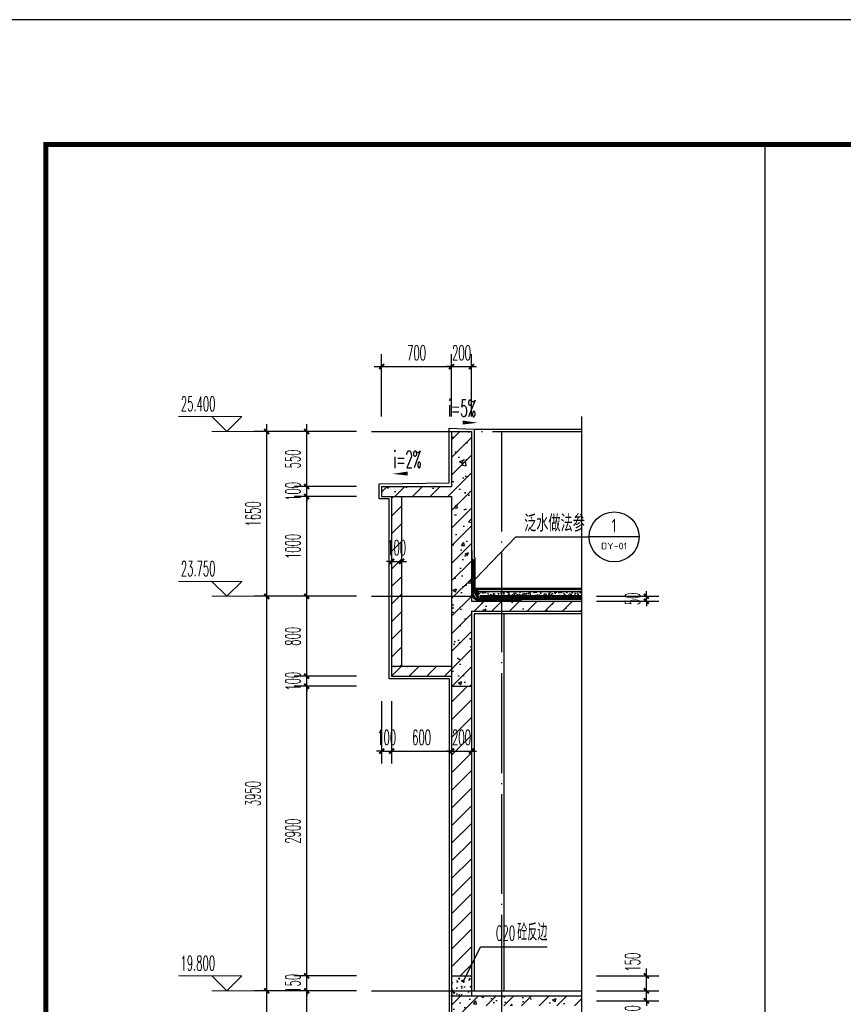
# Model space of a CAD drawing. Extents: x 1779708 to 7299578, y -1121471 to 88434.
# Tile 1025 of 1056: x 7010557 to 7018801, y -954008 to -944150. Entities that reach past the tile are written whole.
import ezdxf
from ezdxf.enums import TextEntityAlignment as Align

# ---------------------------------------------------------------- set-up
doc = ezdxf.new("R2010")
doc.units = 0
doc.header["$LTSCALE"] = 1000
doc.header["$MEASUREMENT"] = 0
doc.linetypes.add('DASH', pattern=[0.35, 0.25, -0.1])
doc.linetypes.add('DOTE', pattern=[2.42, 2, -0.2, 0.02, -0.2])
doc.layers.get('0').update_dxf_attribs({"linetype": 'CONTINUOUS'})
doc.layers.get('Defpoints').update_dxf_attribs({"linetype": 'CONTINUOUS'})
for name, color, linetype in [('AXIS', 3, 'CONTINUOUS'), ('DIM_IDEN', 3, 'CONTINUOUS'), ('DIM_LEAD', 3, 'CONTINUOUS'), ('DIM_SYMB', 3, 'CONTINUOUS'), ('DOTE', 1, 'DOTE'), ('PUB_HATCH', 8, 'CONTINUOUS'), ('PUB_TAB', 7, 'CONTINUOUS'), ('PUB_TEXT', 7, 'CONTINUOUS'), ('PUB_TITLE', 4, 'CONTINUOUS'), ('SURFACE', 6, 'CONTINUOUS'), ('WALL', 255, 'CONTINUOUS'), ('可见线', 6, 'CONTINUOUS'), ('填充细线', 8, 'CONTINUOUS'), ('水专业', 6, 'CONTINUOUS'), ('粉刷线', 213, 'CONTINUOUS')]:
    doc.layers.add(name, color=color, linetype=linetype)
doc.layers.add('DIM_ELEV', color=3, linetype='CONTINUOUS', lineweight=13)
doc.styles.add('_TCH_DIM', font='SIMPLEX.shx', dxfattribs={"width": 0.7, "bigfont": 'GBCBIG.shx'})
doc.styles.add('_TCH_DIM_T3', font='SIMPLEX.shx', dxfattribs={"width": 0.494118, "bigfont": 'GBCBIG.shx'})
doc.styles.add('_TCH_LABEL', font='COMPLEX', dxfattribs={"bigfont": 'GBCBIG'})
doc.styles.get("Standard").update_dxf_attribs({"font": 'GBENOR', "bigfont": 'GBCBIG'})
doc.dimstyles.new('_TCH_ARCH&&50', dxfattribs={"dimtxt": 148.75, "dimasz": 50, "dimexe": 125, "dimexo": 150, "dimgap": 63.125, "dimtad": 1, "dimdec": 0, "dimzin": 0, "dimdsep": 46, "dimtxsty": '_TCH_DIM_T3', "dimblk": 'ARCHTICK', "dimcen": 0.09, "dimdle": 75, "dimclrt": 7, "dimazin": 2, "dimtfac": 1, "dimtdec": 0, "dimtix": 1, "dimtmove": 2, "dimatfit": 3, "dimfxl": 250, "dimtolj": 1, "dimtzin": 0, "dimarcsym": 0})

# ---------------------------------------------------------------- blocks, each defined once
blk = doc.blocks.new('A$C3D8761CE')
at = {"layer": 'PUB_TITLE'}
blk.add_lwpolyline([(0, 0), (84100, 0), (84100, 59400), (0, 59400)], close=True, dxfattribs=at)
at = {"layer": 'PUB_TITLE', "const_width": 100}
blk.add_lwpolyline([(2500, 1000), (83100, 1000), (83100, 58400), (2500, 58400)], close=True, dxfattribs=at)
blk = doc.blocks.new('_ArchTick')
at = {"color": 0, "linetype": 'ByBlock', "const_width": 0.4}
blk.add_lwpolyline([(-0.5, -0.5), (0.5, 0.5)], dxfattribs=at)
blk = doc.blocks.new('*D1316')
at = {"layer": 'AXIS', "color": 0, "lineweight": -2, "transparency": 16777216}
for p, q in [((7013029.2, -957848.2), (7013029.2, -953798.2)), ((7013929.2, -953873.2), (7012904.2, -953873.2)), ((7013929.2, -957773.2), (7012904.2, -957773.2))]:
    blk.add_line(p, q, dxfattribs=at)
at = {"layer": 'Defpoints', "color": 0, "transparency": 16777216}
for p in [(7013029.2, -953873.2), (7014079.2, -953873.2), (7014079.2, -957773.2)]:
    blk.add_point(p, dxfattribs=at)
at = {"layer": 'AXIS', "color": 0, "lineweight": -2, "transparency": 16777216, "xscale": 50, "yscale": 50, "zscale": 50}
for p, rotation in [((7013029.2, -953873.2), 90), ((7013029.2, -957773.2), 270)]:
    blk.add_blockref('_ArchTick', p, dxfattribs=dict(at, rotation=rotation))
at = {"layer": 'AXIS', "color": 7, "transparency": 16777216, "insert": (7012891.7, -955823.2), "char_height": 148.75, "attachment_point": 5, "rotation": 90, "style": '_TCH_DIM_T3'}
blk.add_mtext('\\A1;3900', dxfattribs=at)
blk = doc.blocks.new('*D1317')
at = {"layer": 'AXIS', "color": 0, "lineweight": -2, "transparency": 16777216}
for p, q in [((7013029.2, -953948.2), (7013029.2, -949848.2)), ((7013929.2, -949923.2), (7012904.2, -949923.2)), ((7013929.2, -953873.2), (7012904.2, -953873.2))]:
    blk.add_line(p, q, dxfattribs=at)
at = {"layer": 'Defpoints', "color": 0, "transparency": 16777216}
for p in [(7013029.2, -949923.2), (7014079.2, -949923.2), (7014079.2, -953873.2)]:
    blk.add_point(p, dxfattribs=at)
at = {"layer": 'AXIS', "color": 0, "lineweight": -2, "transparency": 16777216, "xscale": 50, "yscale": 50, "zscale": 50}
for p, rotation in [((7013029.2, -949923.2), 90), ((7013029.2, -953873.2), 270)]:
    blk.add_blockref('_ArchTick', p, dxfattribs=dict(at, rotation=rotation))
at = {"layer": 'AXIS', "color": 7, "transparency": 16777216, "insert": (7012891.7, -951898.2), "char_height": 148.75, "attachment_point": 5, "rotation": 90, "style": '_TCH_DIM_T3'}
blk.add_mtext('\\A1;3950', dxfattribs=at)
blk = doc.blocks.new('*D1318')
at = {"layer": 'AXIS', "color": 0, "lineweight": -2, "transparency": 16777216}
for p, q in [((7013929.2, -948273.2), (7012904.2, -948273.2)), ((7013029.2, -949998.2), (7013029.2, -948198.2)), ((7013929.2, -949923.2), (7012904.2, -949923.2))]:
    blk.add_line(p, q, dxfattribs=at)
at = {"layer": 'Defpoints', "color": 0, "transparency": 16777216}
for p in [(7013029.2, -948273.2), (7014079.2, -948273.2), (7014079.2, -949923.2)]:
    blk.add_point(p, dxfattribs=at)
at = {"layer": 'AXIS', "color": 0, "lineweight": -2, "transparency": 16777216, "xscale": 50, "yscale": 50, "zscale": 50}
for p, rotation in [((7013029.2, -948273.2), 90), ((7013029.2, -949923.2), 270)]:
    blk.add_blockref('_ArchTick', p, dxfattribs=dict(at, rotation=rotation))
at = {"layer": 'AXIS', "color": 7, "transparency": 16777216, "insert": (7012891.7, -949098.2), "char_height": 148.75, "attachment_point": 5, "rotation": 90, "style": '_TCH_DIM_T3'}
blk.add_mtext('\\A1;1650', dxfattribs=at)
blk = doc.blocks.new('*D1336')
at = {"layer": 'AXIS', "color": 0, "lineweight": -2, "transparency": 16777216}
for p, q in [((7013429.2, -954798.2), (7013429.2, -953798.2)), ((7013929.2, -953873.2), (7013304.2, -953873.2)), ((7013929.2, -954723.2), (7013304.2, -954723.2))]:
    blk.add_line(p, q, dxfattribs=at)
at = {"layer": 'Defpoints', "color": 0, "transparency": 16777216}
for p in [(7013429.2, -953873.2), (7014079.2, -953873.2), (7014079.2, -954723.2)]:
    blk.add_point(p, dxfattribs=at)
at = {"layer": 'AXIS', "color": 0, "lineweight": -2, "transparency": 16777216, "xscale": 50, "yscale": 50, "zscale": 50}
for p, rotation in [((7013429.2, -953873.2), 90), ((7013429.2, -954723.2), 270)]:
    blk.add_blockref('_ArchTick', p, dxfattribs=dict(at, rotation=rotation))
at = {"layer": 'AXIS', "color": 7, "transparency": 16777216, "insert": (7013291.7, -954298.2), "char_height": 148.75, "attachment_point": 5, "rotation": 90, "style": '_TCH_DIM_T3'}
blk.add_mtext('\\A1;850', dxfattribs=at)
blk = doc.blocks.new('*D1337')
at = {"layer": 'AXIS', "color": 0, "lineweight": -2, "transparency": 16777216}
for p, q in [((7013429.2, -953723.2), (7013429.2, -953673.2)), ((7013929.2, -953723.2), (7013304.2, -953723.2)), ((7013429.2, -953873.2), (7013429.2, -953723.2)), ((7013929.2, -953873.2), (7013304.2, -953873.2)), ((7013429.2, -953873.2), (7013429.2, -953923.2))]:
    blk.add_line(p, q, dxfattribs=at)
at = {"layer": 'Defpoints', "color": 0, "transparency": 16777216}
for p in [(7013429.2, -953723.2), (7014079.2, -953723.2), (7014079.2, -953873.2)]:
    blk.add_point(p, dxfattribs=at)
at = {"layer": 'AXIS', "color": 0, "lineweight": -2, "transparency": 16777216, "xscale": 50, "yscale": 50, "zscale": 50}
for p, rotation in [((7013429.2, -953723.2), 270), ((7013429.2, -953873.2), 90)]:
    blk.add_blockref('_ArchTick', p, dxfattribs=dict(at, rotation=rotation))
at = {"layer": 'AXIS', "color": 7, "transparency": 16777216, "insert": (7013291.7, -953798.2), "char_height": 148.75, "attachment_point": 5, "rotation": 90, "style": '_TCH_DIM_T3'}
blk.add_mtext('\\A1;150', dxfattribs=at)
blk = doc.blocks.new('*D1338')
at = {"layer": 'AXIS', "color": 0, "lineweight": -2, "transparency": 16777216}
for p, q in [((7013429.2, -953798.2), (7013429.2, -950748.2)), ((7013929.2, -950823.2), (7013304.2, -950823.2)), ((7013929.2, -953723.2), (7013304.2, -953723.2))]:
    blk.add_line(p, q, dxfattribs=at)
at = {"layer": 'Defpoints', "color": 0, "transparency": 16777216}
for p in [(7013429.2, -950823.2), (7014079.2, -950823.2), (7014079.2, -953723.2)]:
    blk.add_point(p, dxfattribs=at)
at = {"layer": 'AXIS', "color": 0, "lineweight": -2, "transparency": 16777216, "xscale": 50, "yscale": 50, "zscale": 50}
for p, rotation in [((7013429.2, -950823.2), 90), ((7013429.2, -953723.2), 270)]:
    blk.add_blockref('_ArchTick', p, dxfattribs=dict(at, rotation=rotation))
at = {"layer": 'AXIS', "color": 7, "transparency": 16777216, "insert": (7013291.7, -952273.2), "char_height": 148.75, "attachment_point": 5, "rotation": 90, "style": '_TCH_DIM_T3'}
blk.add_mtext('\\A1;2900', dxfattribs=at)
blk = doc.blocks.new('*D1339')
at = {"layer": 'AXIS', "color": 0, "lineweight": -2, "transparency": 16777216}
for p, q in [((7013929.2, -950723.2), (7013304.2, -950723.2)), ((7013429.2, -950723.2), (7013429.2, -950673.2)), ((7013429.2, -950823.2), (7013429.2, -950723.2)), ((7013929.2, -950823.2), (7013304.2, -950823.2)), ((7013429.2, -950823.2), (7013429.2, -950873.2))]:
    blk.add_line(p, q, dxfattribs=at)
at = {"layer": 'Defpoints', "color": 0, "transparency": 16777216}
for p in [(7013429.2, -950723.2), (7014079.2, -950723.2), (7014079.2, -950823.2)]:
    blk.add_point(p, dxfattribs=at)
at = {"layer": 'AXIS', "color": 0, "lineweight": -2, "transparency": 16777216, "xscale": 50, "yscale": 50, "zscale": 50}
for p, rotation in [((7013429.2, -950723.2), 270), ((7013429.2, -950823.2), 90)]:
    blk.add_blockref('_ArchTick', p, dxfattribs=dict(at, rotation=rotation))
at = {"layer": 'AXIS', "color": 7, "transparency": 16777216, "insert": (7013291.7, -950773.2), "char_height": 148.75, "attachment_point": 5, "rotation": 90, "style": '_TCH_DIM_T3'}
blk.add_mtext('\\A1;100', dxfattribs=at)
blk = doc.blocks.new('*D1340')
at = {"layer": 'AXIS', "color": 0, "lineweight": -2, "transparency": 16777216}
for p, q in [((7013429.2, -950798.2), (7013429.2, -949848.2)), ((7013929.2, -949923.2), (7013304.2, -949923.2)), ((7013929.2, -950723.2), (7013304.2, -950723.2))]:
    blk.add_line(p, q, dxfattribs=at)
at = {"layer": 'Defpoints', "color": 0, "transparency": 16777216}
for p in [(7013429.2, -949923.2), (7014079.2, -949923.2), (7014079.2, -950723.2)]:
    blk.add_point(p, dxfattribs=at)
at = {"layer": 'AXIS', "color": 0, "lineweight": -2, "transparency": 16777216, "xscale": 50, "yscale": 50, "zscale": 50}
for p, rotation in [((7013429.2, -949923.2), 90), ((7013429.2, -950723.2), 270)]:
    blk.add_blockref('_ArchTick', p, dxfattribs=dict(at, rotation=rotation))
at = {"layer": 'AXIS', "color": 7, "transparency": 16777216, "insert": (7013291.7, -950323.2), "char_height": 148.75, "attachment_point": 5, "rotation": 90, "style": '_TCH_DIM_T3'}
blk.add_mtext('\\A1;800', dxfattribs=at)
blk = doc.blocks.new('*D1341')
at = {"layer": 'AXIS', "color": 0, "lineweight": -2, "transparency": 16777216}
for p, q in [((7013429.2, -949998.2), (7013429.2, -948848.2)), ((7013929.2, -948923.2), (7013304.2, -948923.2)), ((7013929.2, -949923.2), (7013304.2, -949923.2))]:
    blk.add_line(p, q, dxfattribs=at)
at = {"layer": 'Defpoints', "color": 0, "transparency": 16777216}
for p in [(7013429.2, -948923.2), (7014079.2, -948923.2), (7014079.2, -949923.2)]:
    blk.add_point(p, dxfattribs=at)
at = {"layer": 'AXIS', "color": 0, "lineweight": -2, "transparency": 16777216, "xscale": 50, "yscale": 50, "zscale": 50}
for p, rotation in [((7013429.2, -948923.2), 90), ((7013429.2, -949923.2), 270)]:
    blk.add_blockref('_ArchTick', p, dxfattribs=dict(at, rotation=rotation))
at = {"layer": 'AXIS', "color": 7, "transparency": 16777216, "insert": (7013291.7, -949423.2), "char_height": 148.75, "attachment_point": 5, "rotation": 90, "style": '_TCH_DIM_T3'}
blk.add_mtext('\\A1;1000', dxfattribs=at)
blk = doc.blocks.new('*D1342')
at = {"layer": 'AXIS', "color": 0, "lineweight": -2, "transparency": 16777216}
for p, q in [((7013429.2, -948823.2), (7013429.2, -948773.2)), ((7013929.2, -948823.2), (7013304.2, -948823.2)), ((7013429.2, -948923.2), (7013429.2, -948823.2)), ((7013929.2, -948923.2), (7013304.2, -948923.2)), ((7013429.2, -948923.2), (7013429.2, -948973.2))]:
    blk.add_line(p, q, dxfattribs=at)
at = {"layer": 'Defpoints', "color": 0, "transparency": 16777216}
for p in [(7013429.2, -948823.2), (7014079.2, -948823.2), (7014079.2, -948923.2)]:
    blk.add_point(p, dxfattribs=at)
at = {"layer": 'AXIS', "color": 0, "lineweight": -2, "transparency": 16777216, "xscale": 50, "yscale": 50, "zscale": 50}
for p, rotation in [((7013429.2, -948823.2), 270), ((7013429.2, -948923.2), 90)]:
    blk.add_blockref('_ArchTick', p, dxfattribs=dict(at, rotation=rotation))
at = {"layer": 'AXIS', "color": 7, "transparency": 16777216, "insert": (7013291.7, -948873.2), "char_height": 148.75, "attachment_point": 5, "rotation": 90, "style": '_TCH_DIM_T3'}
blk.add_mtext('\\A1;100', dxfattribs=at)
blk = doc.blocks.new('*D1343')
at = {"layer": 'AXIS', "color": 0, "lineweight": -2, "transparency": 16777216}
for p, q in [((7013929.2, -948273.2), (7013304.2, -948273.2)), ((7013429.2, -948898.2), (7013429.2, -948198.2)), ((7013929.2, -948823.2), (7013304.2, -948823.2))]:
    blk.add_line(p, q, dxfattribs=at)
at = {"layer": 'Defpoints', "color": 0, "transparency": 16777216}
for p in [(7013429.2, -948273.2), (7014079.2, -948273.2), (7014079.2, -948823.2)]:
    blk.add_point(p, dxfattribs=at)
at = {"layer": 'AXIS', "color": 0, "lineweight": -2, "transparency": 16777216, "xscale": 50, "yscale": 50, "zscale": 50}
for p, rotation in [((7013429.2, -948273.2), 90), ((7013429.2, -948823.2), 270)]:
    blk.add_blockref('_ArchTick', p, dxfattribs=dict(at, rotation=rotation))
at = {"layer": 'AXIS', "color": 7, "transparency": 16777216, "insert": (7013291.7, -948548.2), "char_height": 148.75, "attachment_point": 5, "rotation": 90, "style": '_TCH_DIM_T3'}
blk.add_mtext('\\A1;550', dxfattribs=at)
blk = doc.blocks.new('*D1352')
at = {"layer": 'AXIS', "color": 0, "lineweight": -2, "transparency": 16777216}
for p, q in [((7014179.2, -948123.2), (7014179.2, -947498.2)), ((7014879.2, -948123.2), (7014879.2, -947498.2)), ((7014104.2, -947623.2), (7014954.2, -947623.2))]:
    blk.add_line(p, q, dxfattribs=at)
at = {"layer": 'Defpoints', "color": 0, "transparency": 16777216}
for p in [(7014879.2, -947623.2), (7014179.2, -948273.2), (7014879.2, -948273.2)]:
    blk.add_point(p, dxfattribs=at)
at = {"layer": 'AXIS', "color": 0, "lineweight": -2, "transparency": 16777216, "xscale": 50, "yscale": 50, "zscale": 50, "rotation": 180}
blk.add_blockref('_ArchTick', (7014179.2, -947623.2), dxfattribs=at)
at = {"layer": 'AXIS', "color": 0, "lineweight": -2, "transparency": 16777216, "xscale": 50, "yscale": 50, "zscale": 50}
blk.add_blockref('_ArchTick', (7014879.2, -947623.2), dxfattribs=at)
at = {"layer": 'AXIS', "color": 7, "transparency": 16777216, "insert": (7014529.2, -947485.7), "char_height": 148.75, "attachment_point": 5, "style": '_TCH_DIM_T3'}
blk.add_mtext('\\A1;700', dxfattribs=at)
blk = doc.blocks.new('*D1353')
at = {"layer": 'AXIS', "color": 0, "lineweight": -2, "transparency": 16777216}
for p, q in [((7014879.2, -948123.2), (7014879.2, -947498.2)), ((7015079.2, -948123.2), (7015079.2, -947498.2)), ((7014879.2, -947623.2), (7014829.2, -947623.2)), ((7014879.2, -947623.2), (7015079.2, -947623.2)), ((7015079.2, -947623.2), (7015129.2, -947623.2))]:
    blk.add_line(p, q, dxfattribs=at)
at = {"layer": 'Defpoints', "color": 0, "transparency": 16777216}
for p in [(7015079.2, -947623.2), (7014879.2, -948273.2), (7015079.2, -948273.2)]:
    blk.add_point(p, dxfattribs=at)
at = {"layer": 'AXIS', "color": 0, "lineweight": -2, "transparency": 16777216, "xscale": 50, "yscale": 50, "zscale": 50}
blk.add_blockref('_ArchTick', (7014879.2, -947623.2), dxfattribs=at)
at = {"layer": 'AXIS', "color": 0, "lineweight": -2, "transparency": 16777216, "xscale": 50, "yscale": 50, "zscale": 50, "rotation": 180}
blk.add_blockref('_ArchTick', (7015079.2, -947623.2), dxfattribs=at)
at = {"layer": 'AXIS', "color": 7, "transparency": 16777216, "insert": (7014979.2, -947485.7), "char_height": 148.75, "attachment_point": 5, "style": '_TCH_DIM_T3'}
blk.add_mtext('\\A1;200', dxfattribs=at)
blk = doc.blocks.new('*D1354')
at = {"layer": 'AXIS', "color": 0, "lineweight": -2, "transparency": 16777216}
for p, q in [((7014179.2, -950973.2), (7014179.2, -951598.2)), ((7014279.2, -950973.2), (7014279.2, -951598.2)), ((7014179.2, -951473.2), (7014129.2, -951473.2)), ((7014179.2, -951473.2), (7014279.2, -951473.2)), ((7014279.2, -951473.2), (7014329.2, -951473.2))]:
    blk.add_line(p, q, dxfattribs=at)
at = {"layer": 'Defpoints', "color": 0, "transparency": 16777216}
for p in [(7014179.2, -950823.2), (7014279.2, -950823.2), (7014279.2, -951473.2)]:
    blk.add_point(p, dxfattribs=at)
at = {"layer": 'AXIS', "color": 0, "lineweight": -2, "transparency": 16777216, "xscale": 50, "yscale": 50, "zscale": 50}
blk.add_blockref('_ArchTick', (7014179.2, -951473.2), dxfattribs=at)
at = {"layer": 'AXIS', "color": 0, "lineweight": -2, "transparency": 16777216, "xscale": 50, "yscale": 50, "zscale": 50, "rotation": 180}
blk.add_blockref('_ArchTick', (7014279.2, -951473.2), dxfattribs=at)
at = {"layer": 'AXIS', "color": 7, "transparency": 16777216, "insert": (7014229.2, -951335.7), "char_height": 148.75, "attachment_point": 5, "style": '_TCH_DIM_T3'}
blk.add_mtext('\\A1;100', dxfattribs=at)
blk = doc.blocks.new('*D1355')
at = {"layer": 'AXIS', "color": 0, "lineweight": -2, "transparency": 16777216}
for p, q in [((7014279.2, -950973.2), (7014279.2, -951598.2)), ((7014879.2, -950973.2), (7014879.2, -951598.2)), ((7014204.2, -951473.2), (7014954.2, -951473.2))]:
    blk.add_line(p, q, dxfattribs=at)
at = {"layer": 'Defpoints', "color": 0, "transparency": 16777216}
for p in [(7014279.2, -950823.2), (7014879.2, -950823.2), (7014879.2, -951473.2)]:
    blk.add_point(p, dxfattribs=at)
at = {"layer": 'AXIS', "color": 0, "lineweight": -2, "transparency": 16777216, "xscale": 50, "yscale": 50, "zscale": 50, "rotation": 180}
blk.add_blockref('_ArchTick', (7014279.2, -951473.2), dxfattribs=at)
at = {"layer": 'AXIS', "color": 0, "lineweight": -2, "transparency": 16777216, "xscale": 50, "yscale": 50, "zscale": 50}
blk.add_blockref('_ArchTick', (7014879.2, -951473.2), dxfattribs=at)
at = {"layer": 'AXIS', "color": 7, "transparency": 16777216, "insert": (7014579.2, -951335.7), "char_height": 148.75, "attachment_point": 5, "style": '_TCH_DIM_T3'}
blk.add_mtext('\\A1;600', dxfattribs=at)
blk = doc.blocks.new('*D1356')
at = {"layer": 'AXIS', "color": 0, "lineweight": -2, "transparency": 16777216}
for p, q in [((7014879.2, -950973.2), (7014879.2, -951598.2)), ((7015079.2, -950973.2), (7015079.2, -951598.2)), ((7014879.2, -951473.2), (7014829.2, -951473.2)), ((7014879.2, -951473.2), (7015079.2, -951473.2)), ((7015079.2, -951473.2), (7015129.2, -951473.2))]:
    blk.add_line(p, q, dxfattribs=at)
at = {"layer": 'Defpoints', "color": 0, "transparency": 16777216}
for p in [(7014879.2, -950823.2), (7015079.2, -950823.2), (7015079.2, -951473.2)]:
    blk.add_point(p, dxfattribs=at)
at = {"layer": 'AXIS', "color": 0, "lineweight": -2, "transparency": 16777216, "xscale": 50, "yscale": 50, "zscale": 50}
blk.add_blockref('_ArchTick', (7014879.2, -951473.2), dxfattribs=at)
at = {"layer": 'AXIS', "color": 0, "lineweight": -2, "transparency": 16777216, "xscale": 50, "yscale": 50, "zscale": 50, "rotation": 180}
blk.add_blockref('_ArchTick', (7015079.2, -951473.2), dxfattribs=at)
at = {"layer": 'AXIS', "color": 7, "transparency": 16777216, "insert": (7014979.2, -951335.7), "char_height": 148.75, "attachment_point": 5, "style": '_TCH_DIM_T3'}
blk.add_mtext('\\A1;200', dxfattribs=at)
blk = doc.blocks.new('*D1357')
at = {"layer": 'AXIS', "color": 0, "lineweight": -2, "transparency": 16777216}
for p, q in [((7014279.2, -949073.2), (7014279.2, -949698.2)), ((7014379.2, -949073.2), (7014379.2, -949698.2)), ((7014279.2, -949573.2), (7014229.2, -949573.2)), ((7014279.2, -949573.2), (7014379.2, -949573.2)), ((7014379.2, -949573.2), (7014429.2, -949573.2))]:
    blk.add_line(p, q, dxfattribs=at)
at = {"layer": 'Defpoints', "color": 0, "transparency": 16777216}
for p in [(7014279.2, -948923.2), (7014379.2, -948923.2), (7014379.2, -949573.2)]:
    blk.add_point(p, dxfattribs=at)
at = {"layer": 'AXIS', "color": 0, "lineweight": -2, "transparency": 16777216, "xscale": 50, "yscale": 50, "zscale": 50}
blk.add_blockref('_ArchTick', (7014279.2, -949573.2), dxfattribs=at)
at = {"layer": 'AXIS', "color": 0, "lineweight": -2, "transparency": 16777216, "xscale": 50, "yscale": 50, "zscale": 50, "rotation": 180}
blk.add_blockref('_ArchTick', (7014379.2, -949573.2), dxfattribs=at)
at = {"layer": 'AXIS', "color": 7, "transparency": 16777216, "insert": (7014329.2, -949435.7), "char_height": 148.75, "attachment_point": 5, "style": '_TCH_DIM_T3'}
blk.add_mtext('\\A1;100', dxfattribs=at)
blk = doc.blocks.new('*D1369')
at = {"layer": 'AXIS', "color": 0, "lineweight": -2, "transparency": 16777216}
for p, q in [((7016329.2, -949923.2), (7016954.2, -949923.2)), ((7016829.2, -949923.2), (7016829.2, -949873.2)), ((7016829.2, -949973.2), (7016829.2, -949923.2)), ((7016329.2, -949973.2), (7016954.2, -949973.2)), ((7016829.2, -949973.2), (7016829.2, -950023.2))]:
    blk.add_line(p, q, dxfattribs=at)
at = {"layer": 'Defpoints', "color": 0, "transparency": 16777216}
for p in [(7016179.2, -949923.2), (7016829.2, -949923.2), (7016179.2, -949973.2)]:
    blk.add_point(p, dxfattribs=at)
at = {"layer": 'AXIS', "color": 0, "lineweight": -2, "transparency": 16777216, "xscale": 50, "yscale": 50, "zscale": 50}
for p, rotation in [((7016829.2, -949923.2), 270), ((7016829.2, -949973.2), 90)]:
    blk.add_blockref('_ArchTick', p, dxfattribs=dict(at, rotation=rotation))
at = {"layer": 'AXIS', "color": 7, "transparency": 16777216, "insert": (7016691.7, -949948.2), "char_height": 148.75, "attachment_point": 5, "rotation": 90, "style": '_TCH_DIM_T3'}
blk.add_mtext('\\A1;50', dxfattribs=at)
blk = doc.blocks.new('*D1370')
at = {"layer": 'AXIS', "color": 0, "lineweight": -2, "transparency": 16777216}
for p, q in [((7016329.2, -953873.2), (7016954.2, -953873.2)), ((7016829.2, -953873.2), (7016829.2, -953823.2)), ((7016829.2, -953973.2), (7016829.2, -953873.2)), ((7016329.2, -953973.2), (7016954.2, -953973.2)), ((7016829.2, -953973.2), (7016829.2, -954023.2))]:
    blk.add_line(p, q, dxfattribs=at)
at = {"layer": 'Defpoints', "color": 0, "transparency": 16777216}
for p in [(7016179.2, -953873.2), (7016829.2, -953873.2), (7016179.2, -953973.2)]:
    blk.add_point(p, dxfattribs=at)
at = {"layer": 'AXIS', "color": 0, "lineweight": -2, "transparency": 16777216, "xscale": 50, "yscale": 50, "zscale": 50}
for p, rotation in [((7016829.2, -953873.2), 270), ((7016829.2, -953973.2), 90)]:
    blk.add_blockref('_ArchTick', p, dxfattribs=dict(at, rotation=rotation))
at = {"layer": 'AXIS', "color": 7, "transparency": 16777216, "insert": (7016691.7, -954110.7), "char_height": 148.75, "attachment_point": 5, "rotation": 90, "style": '_TCH_DIM_T3'}
blk.add_mtext('\\A1;100', dxfattribs=at)
blk = doc.blocks.new('*D1371')
at = {"layer": 'AXIS', "color": 0, "lineweight": -2, "transparency": 16777216}
for p, q in [((7016829.2, -953948.2), (7016829.2, -953648.2)), ((7016329.2, -953723.2), (7016954.2, -953723.2)), ((7016329.2, -953873.2), (7016954.2, -953873.2))]:
    blk.add_line(p, q, dxfattribs=at)
at = {"layer": 'Defpoints', "color": 0, "transparency": 16777216}
for p in [(7016179.2, -953723.2), (7016829.2, -953723.2), (7016179.2, -953873.2)]:
    blk.add_point(p, dxfattribs=at)
at = {"layer": 'AXIS', "color": 0, "lineweight": -2, "transparency": 16777216, "xscale": 50, "yscale": 50, "zscale": 50}
for p, rotation in [((7016829.2, -953723.2), 90), ((7016829.2, -953873.2), 270)]:
    blk.add_blockref('_ArchTick', p, dxfattribs=dict(at, rotation=rotation))
at = {"layer": 'AXIS', "color": 7, "transparency": 16777216, "insert": (7016691.7, -953585.7), "char_height": 148.75, "attachment_point": 5, "rotation": 90, "style": '_TCH_DIM_T3'}
blk.add_mtext('\\A1;150', dxfattribs=at)

msp = doc.modelspace()

# ---------------------------------------------------------------- hatches: boundary and pattern name
at = {"layer": 'PUB_HATCH'}
h = msp.add_hatch(dxfattribs=at)
h.set_pattern_fill('ANSI31', color=256, scale=2, angle=45, style=0)
h.set_pattern_definition([(90, (7284620.6944, -968156.8378), (-3.175, 7e-16), [])])
h.paths.add_polyline_path([(7015079.2, -949562.9), (7015098, -949562.9, 0.414214), (7015079.2, -949544)])
h = msp.add_hatch(dxfattribs=at)
h.set_pattern_fill('ANSI31', color=256, scale=3, angle=45, style=0)
h.set_pattern_definition([(90, (6282483.519, -891177.952), (-4.7625, -2e-12), [])])
h.paths.add_polyline_path([(7015147.2, -949843.2), (7015117.2, -949843.2), (7015117.2, -949893.2, 0.298217), (7015147.2, -949939.1)])
h = msp.add_hatch(dxfattribs=at)
h.set_pattern_fill('ANSI31', color=256, scale=10, angle=45, style=0)
h.set_pattern_definition([(90, (6282633.519, -891177.952), (-15.875, -7e-12), [])])
h.paths.add_polyline_path([(7016179.2, -949853.2), (7016179.2, -949843.2), (7015147.2, -949843.2), (7015147.2, -949853.2)])
at = {"layer": 'PUB_HATCH', "ltscale": 0.5}
h = msp.add_hatch(dxfattribs=at)
h.set_pattern_fill('AR-SAND', color=256, scale=5)
h.set_pattern_definition([(37.5, (7015297.235, -949918.248), (-0.40001, 12.23533), [0, -9.652, 0, -10.795, 0, -10.31875]), (7.5, (7015297.235, -949918.248), (11.23808, 17.92063), [0, -5.207, 0, -8.6995, 0, -3.33375]), (327.5, (7015289.424, -949918.248), (19.77481, 0.03593), [0, -3.175, 0, -11.43, 0, -14.9225]), (317.5, (7015289.424, -949918.248), (19.0889, 5.57323), [0, -1.5875, 0, -7.493, 0, -8.5725])])
h.paths.add_polyline_path([(7016179.2, -949878.2), (7016179.2, -949853.2), (7015147.2, -949853.2), (7015147.2, -949878.2)])
at = {"layer": 'PUB_HATCH'}
h = msp.add_hatch(dxfattribs=at)
h.set_pattern_fill('混凝土', color=256, scale=10, style=0)
h.set_pattern_definition([(50, (7015247.235, -949943.25), (71.726, -6.2752), [7.5, -82.5]), (355, (7015247.235, -949943.25), (-13.875, 75.219), [6, -66]), (100.451, (7015253.21, -949943.77), (57.851, 68.944), [6.374, -70.114]), (46.184, (7015247.235, -949923.25), (106.724, -16.552), [11.25, -123.75]), (96.636, (7015256.13, -949924.63), (93.466, 97.412), [9.561, -105.171]), (351.184, (7015247.23, -949923.25), (93.466, 97.412), [9, -99]), (21, (7015257.235, -949928.25), (59.6907, -40.262), [7.5, -82.5]), (326, (7015257.235, -949928.25), (24.3315, 72.515), [6, -66]), (71.451, (7015262.21, -949931.6), (84.0223, 32.253), [6.374, -70.114]), (37.5, (7015247.235, -949943.248), (1.216, 33.2894), [0, -65.2, 0, -67, 0, -66.25]), (7.5, (7015247.235, -949943.248), (26.307, 39.4412), [0, -38.2, 0, -63.7, 0, -25.25]), (327.5, (7015224.935, -949943.248), (53.38224, -2.2555), [0, -25, 0, -78, 0, -103.5]), (317.5, (7015214.935, -949943.248), (58.3186, 10.0105), [0, -32.5, 0, -51.8, 0, -73.5])])
edge = h.paths.add_edge_path()
edge.add_line((7016179.2, -949918.2), (7016179.2, -949878.2))
edge.add_line((7016179.2, -949878.2), (7015147.2, -949878.2))
edge.add_line((7015147.2, -949878.2), (7015147.2, -949939.1))
edge.add_arc((7015167.2, -949893.2), 50, 246.42182, 270)
edge.add_line((7015167.2, -949943.2), (7015167.2, -949918.2))
edge.add_line((7015167.2, -949918.2), (7016179.2, -949918.2))
h = msp.add_hatch(dxfattribs=at)
h.set_pattern_fill('ANSI37', color=256, scale=10, style=0)
h.set_pattern_definition([(45, (6282633.519, -891177.952), (-11.22532015, 11.22532015), []), (135, (6282633.519, -891177.952), (-11.22532015, -11.22532015), [])])
h.paths.add_polyline_path([(7016179.2, -949943.2), (7016179.2, -949918.2), (7015167.2, -949918.2), (7015167.2, -949943.2)])
at = {"layer": '填充细线'}
h = msp.add_hatch(dxfattribs=at)
h.set_pattern_fill('钢筋混凝土', color=114, scale=50)
h.set_pattern_definition([(45, (7014179.23, -950823.25), (-88.3883, 88.3883), []), (50, (7014179.23, -950823.25), (358.63, -31.376), [37.5, -412.5]), (355, (7014179.23, -950823.25), (-69.376, 376.096), [30, -330]), (100.451, (7014209.12, -950825.86), (289.255, 344.72), [31.87, -350.57]), (46.184, (7014179.23, -950723.25), (533.62, -82.76), [56.25, -618.75]), (96.636, (7014223.7, -950730.14), (467.33, 487.06), [47.805, -525.86]), (351.184, (7014179.23, -950723.25), (467.33, 487.06), [45, -495]), (21, (7014229.23, -950748.25), (298.454, -201.31), [37.5, -412.5]), (326, (7014229.23, -950748.25), (121.658, 362.575), [30, -330]), (71.451, (7014254.1, -950765.02), (420.11, 161.265), [31.87, -350.57]), (37.5, (7014179.23, -950823.25), (6.08, 166.447), [0, -326, 0, -335, 0, -331.25]), (7.5, (7014179.23, -950823.25), (131.535, 197.206), [0, -191, 0, -318.5, 0, -126.25]), (327.5, (7014067.73, -950823.25), (266.911, -11.2774), [0, -125, 0, -390, 0, -517.5]), (317.5, (7014017.73, -950823.25), (291.593, 50.052), [0, -162.5, 0, -259, 0, -367.5])])
h.paths.add_polyline_path([(7015079.2, -948273.2), (7014879.2, -948273.2), (7014879.2, -948823.2), (7014179.2, -948823.2), (7014179.2, -948923.2), (7014879.2, -948923.2), (7014879.2, -950623.2), (7014279.2, -950623.2), (7014279.2, -950723.2), (7014879.2, -950723.2), (7014879.2, -950823.2), (7015079.2, -950823.2), (7015079.2, -950073.2), (7016179.2, -950073.2), (7016179.2, -949973.2), (7015079.2, -949973.2)])
h = msp.add_hatch(dxfattribs=at)
h.set_pattern_fill('普通砖', color=114, scale=50)
h.set_pattern_definition([(45, (7014279.23, -950533.49), (-88.388, 88.388), [])])
h.paths.add_polyline_path([(7014379.2, -948923.2), (7014279.2, -948923.2), (7014279.2, -950623.2), (7014379.2, -950623.2)])
h = msp.add_hatch(dxfattribs=at)
h.set_pattern_fill('普通砖', color=114, scale=50)
h.set_pattern_definition([(45, (7014879.23, -953633.49), (-88.3884, 88.3884), [])])
h.paths.add_polyline_path([(7015079.2, -950823.2), (7014879.2, -950823.2), (7014879.2, -953723.2), (7015079.2, -953723.2)])
h = msp.add_hatch(dxfattribs=at)
h.set_pattern_fill('混凝土', color=114, scale=20)
h.set_pattern_definition([(50, (7014879.23, -953923.25), (143.45, -12.55), [15, -165]), (355, (7014879.23, -953923.25), (-27.75, 150.44), [12, -132]), (100.45, (7014891.19, -953924.3), (115.7, 137.89), [12.75, -140.23]), (46.184, (7014879.23, -953883.25), (213.45, -33.1), [22.5, -247.5]), (96.64, (7014897.02, -953886), (186.93, 194.82), [19.12, -210.34]), (351.18, (7014879.23, -953883.25), (186.93, 194.82), [18, -198]), (21, (7014899.23, -953893.25), (119.38, -80.524), [15, -165]), (326, (7014899.23, -953893.25), (48.66, 145.03), [12, -132]), (71.45, (7014909.18, -953899.96), (168.045, 64.51), [12.75, -140.23]), (37.5, (7014879.235, -953923.25), (2.432, 66.579), [0, -130.4, 0, -134, 0, -132.5]), (7.5, (7014879.235, -953923.25), (52.614, 78.882), [0, -76.4, 0, -127.4, 0, -50.5]), (327.5, (7014834.635, -953923.25), (106.7645, -4.511), [0, -50, 0, -156, 0, -207]), (317.5, (7014814.635, -953923.25), (116.637, 20.02), [0, -65, 0, -103.6, 0, -147])])
h.paths.add_polyline_path([(7015079.2, -953723.2), (7014879.2, -953723.2), (7014879.2, -953923.2), (7015079.2, -953923.2)])
h = msp.add_hatch(dxfattribs=at)
h.set_pattern_fill('钢筋混凝土', color=114, scale=50)
h.set_pattern_definition([(45, (7014879.23, -954723.25), (-88.388, 88.388), []), (50, (7014879.23, -954723.25), (358.63, -31.376), [37.5, -412.5]), (355, (7014879.23, -954723.25), (-69.38, 376.1), [30, -330]), (100.451, (7014909.12, -954725.86), (289.255, 344.72), [31.87, -350.57]), (46.184, (7014879.23, -954623.25), (533.62, -82.76), [56.25, -618.75]), (96.636, (7014923.7, -954630.14), (467.33, 487.06), [47.8, -525.86]), (351.184, (7014879.23, -954623.25), (467.33, 487.06), [45, -495]), (21, (7014929.23, -954648.25), (298.454, -201.31), [37.5, -412.5]), (326, (7014929.23, -954648.25), (121.66, 362.575), [30, -330]), (71.451, (7014954.1, -954665.02), (420.11, 161.265), [31.87, -350.57]), (37.5, (7014879.23, -954723.25), (6.08, 166.447), [0, -326, 0, -335, 0, -331.25]), (7.5, (7014879.23, -954723.25), (131.535, 197.206), [0, -191, 0, -318.5, 0, -126.25]), (327.5, (7014767.73, -954723.25), (266.911, -11.277), [0, -125, 0, -390, 0, -517.5]), (317.5, (7014717.73, -954723.25), (291.593, 50.052), [0, -162.5, 0, -259, 0, -367.5])])
h.paths.add_polyline_path([(7015079.2, -954023.2), (7016179.2, -954023.2), (7016179.2, -953923.2), (7014879.2, -953923.2), (7014879.2, -954723.2), (7015079.2, -954723.2)])

# ---------------------------------------------------------------- linework, layer by layer
at = {"layer": 'DIM_ELEV'}
for p, q in [((7012779.2, -948123.2), (7012145.9, -948123.2)), ((7012629.2, -948273.2), (7012479.2, -948123.2)), ((7012629.2, -948273.2), (7012779.2, -948123.2)), ((7013429.2, -948273.2), (7012479.2, -948273.2)), ((7012779.2, -949773.2), (7012145.9, -949773.2)), ((7012629.2, -949923.2), (7012479.2, -949773.2)), ((7012629.2, -949923.2), (7012779.2, -949773.2)), ((7013429.2, -949923.2), (7012479.2, -949923.2)), ((7012779.2, -953723.2), (7012145.9, -953723.2)), ((7012629.2, -953873.2), (7012479.2, -953723.2)), ((7012629.2, -953873.2), (7012779.2, -953723.2)), ((7013429.2, -953873.2), (7012479.2, -953873.2))]:
    msp.add_line(p, q, dxfattribs=at)
at = {"layer": 'DIM_IDEN'}
for p, q in [((7015114.2, -949752.9), (7015521.8, -949328.2)), ((7015521.8, -949328.2), (7016256.3, -949328.2)), ((7016756.3, -949328.2), (7016256.3, -949328.2))]:
    msp.add_line(p, q, dxfattribs=at)
msp.add_lwpolyline([(7015114.2, -949752.9, 1), (7015114.2, -949752.9, 1)], format="xyb", close=True, dxfattribs=at)
msp.add_circle((7016506.3, -949328.2), 250, dxfattribs=at)
at = {"layer": 'DIM_LEAD'}
for p, q in [((7014998.3, -953777.2), (7015168.4, -953431.8)), ((7014998.3, -953777.2), (7015168.4, -953431.8)), ((7015168.4, -953431.8), (7015837.4, -953431.8))]:
    msp.add_line(p, q, dxfattribs=at)
at = {"layer": 'DIM_SYMB'}
for points in [[(7014832.8, -948180.5, 0, 0, 0), (7015141.3, -948185.7, 0, 40, 0), (7014991.3, -948183.2, 0, 0, 0)], [(7014598, -948691.8, 0, 0, 0), (7014289.6, -948696.9, 0, 40, 0), (7014439.6, -948694.4, 0, 0, 0)]]:
    msp.add_lwpolyline(points, format="xyseb", dxfattribs=at)
msp.add_lwpolyline([(7016179.2, -948123.2), (7016179.2, -961542), (7016284.2, -961580.2), (7016074.2, -961617.2), (7016179.2, -961654.5), (7016179.2, -975073.2)], dxfattribs=at)
at = {"layer": 'DOTE', "linetype": 'DOTE', "ltscale": 0.5}
for p, q in [((7014079.2, -948273.2), (7016179.2, -948273.2)), ((7015379.2, -948273.2), (7015379.2, -974923.2)), ((7014079.2, -949923.2), (7016179.2, -949923.2)), ((7014879.2, -949923.2), (7014879.2, -974923.2)), ((7014079.2, -953873.2), (7016179.2, -953873.2))]:
    msp.add_line(p, q, dxfattribs=at)
at = {"layer": 'PUB_TAB'}
msp.add_line((7018019.2, -982200.2), (7018019.2, -945400.2), dxfattribs=at)
at = {"layer": 'SURFACE'}
for p, q in [((7015079.2, -949562.9), (7015098, -949562.9)), ((7015104.2, -949529.5), (7015114.2, -949545.1)), ((7015114.2, -949843.2), (7015114.2, -949545.1)), ((7015147.2, -949843.2), (7015114.2, -949843.2)), ((7015117.2, -949893.2), (7015117.2, -949843.2)), ((7015147.2, -949939.1), (7015147.2, -949843.2)), ((7016179.2, -949843.2), (7015147.2, -949843.2)), ((7016179.2, -949853.2), (7015147.2, -949853.2)), ((7016179.2, -949878.2), (7015147.2, -949878.2)), ((7016179.2, -949918.2), (7015167.2, -949918.2)), ((7015167.2, -949943.2), (7015167.2, -949918.2)), ((7016179.2, -949943.2), (7015167.2, -949943.2))]:
    msp.add_line(p, q, dxfattribs=at)
at = {"layer": 'SURFACE', "const_width": 2}
msp.add_lwpolyline([(7015092.2, -949465.8), (7015092.2, -949533.5, -0.267361), (7015105.5, -949554.9), (7015105.5, -949601.4)], format="xyb", dxfattribs=at)
at = {"layer": 'SURFACE', "const_width": 1}
for points in [[(7015095.2, -949476.6), (7015095.2, -949490.6)], [(7015098.8, -949576.6), (7015098.8, -949590.6)]]:
    msp.add_lwpolyline(points, dxfattribs=at)
at = {"layer": 'SURFACE', "linetype": 'DASH', "ltscale": 0.05, "const_width": 1}
for points in [[(7015095.2, -949483.6), (7015060.2, -949483.6)], [(7015098.8, -949583.6), (7015068.8, -949583.6)]]:
    msp.add_lwpolyline(points, dxfattribs=at)
at = {"layer": 'SURFACE'}
for centre, radius, start, end in [((7015079.2, -949562.9), 18.8, 0, 90), ((7015167.2, -949893.2), 50, 180, 270)]:
    msp.add_arc(centre, radius, start, end, dxfattribs=at)
at = {"layer": 'WALL'}
for p, q in [((7014879.2, -948273.2), (7015079.2, -948273.2)), ((7014879.2, -948273.2), (7014879.2, -948823.2)), ((7015079.2, -948273.2), (7015079.2, -949973.2)), ((7014179.2, -948823.2), (7014879.2, -948823.2)), ((7014179.2, -948823.2), (7014179.2, -948923.2)), ((7014179.2, -948923.2), (7014879.2, -948923.2)), ((7014279.2, -948923.2), (7014279.2, -950723.2)), ((7014379.2, -948923.2), (7014379.2, -950623.2)), ((7014879.2, -948923.2), (7014879.2, -950623.2)), ((7015079.2, -949973.2), (7016179.2, -949973.2)), ((7015079.2, -950073.2), (7016179.2, -950073.2)), ((7015079.2, -950073.2), (7015079.2, -950823.2)), ((7014279.2, -950623.2), (7014879.2, -950623.2)), ((7014279.2, -950723.2), (7014879.2, -950723.2)), ((7014879.2, -950723.2), (7014879.2, -950823.2)), ((7014879.2, -950823.2), (7015079.2, -950823.2)), ((7014879.2, -950823.2), (7014879.2, -953923.2)), ((7015079.2, -950823.2), (7015079.2, -953923.2)), ((7014879.2, -953723.2), (7015079.2, -953723.2)), ((7014879.2, -953923.2), (7016179.2, -953923.2)), ((7014879.2, -953923.2), (7014879.2, -954723.2))]:
    msp.add_line(p, q, dxfattribs=at)
at = {"layer": '水专业', "linetype": 'DASH', "ltscale": 0.2}
for points, const_width in [([(7016179.2, -949969.2), (7015151.7, -949969.2, -0.414214), (7015083.2, -949900.7), (7015083.2, -949562.9)], 2), ([(7015579.2, -949962.2), (7015151.7, -949962.2, -0.414214), (7015090.2, -949900.7), (7015090.2, -949562.9)], 5), ([(7016179.2, -949953.2), (7015151.7, -949953.2, -0.414214), (7015099.2, -949900.7), (7015099.2, -949562.9)], 5)]:
    msp.add_lwpolyline(points, format="xyb", dxfattribs=dict(at, const_width=const_width))
at = {"layer": '水专业'}
for points in [[(7015579.2, -949964.7), (7015151.7, -949964.7, -0.414214), (7015087.7, -949900.7), (7015087.7, -949562.9)], [(7015579.2, -949959.7), (7015151.7, -949959.7, -0.414214), (7015092.7, -949900.7), (7015092.7, -949562.9)], [(7016179.2, -949955.7), (7015151.7, -949955.7, -0.414214), (7015096.7, -949900.7), (7015096.7, -949562.9)], [(7016179.2, -949950.7), (7015151.7, -949950.7, -0.414214), (7015101.7, -949900.7), (7015101.7, -949562.9)]]:
    msp.add_lwpolyline(points, format="xyb", dxfattribs=at)
at = {"layer": '粉刷线'}
for p, q in [((7015104.2, -948248.2), (7016179.2, -948248.2)), ((7015404.2, -950098.2), (7015404.2, -953873.2)), ((7014854.2, -950748.2), (7014854.2, -964688.2)), ((7015079.2, -953873.2), (7016179.2, -953873.2))]:
    msp.add_line(p, q, dxfattribs=at)
for points in [[(7014854.2, -950748.2), (7014254.2, -950748.2), (7014254.2, -948948.2), (7014154.2, -948948.2), (7014154.2, -948798.2), (7014854.2, -948788.2), (7014854.2, -948238.2), (7015104.2, -948248.2), (7015104.2, -949529.5)], [(7016179.2, -950098.2), (7015104.2, -950098.2), (7015104.2, -953873.2)]]:
    msp.add_lwpolyline(points, dxfattribs=at)

# ---------------------------------------------------------------- block references
at = {"layer": '可见线', "xscale": 0.5, "yscale": 0.5, "zscale": 0.5, "rotation": 270}
msp.add_blockref('A$C3D8761CE', (7010319.2, -944150.2), dxfattribs=at)

# ---------------------------------------------------------------- texts
at = {"layer": 'PUB_TEXT', "color": 7, "style": '_TCH_DIM'}
for s, height, width, p in [('25.400', 148.75, 0.494118, (7012169.7, -948070.7)), ('23.750', 148.75, 0.494118, (7012169.7, -949720.7)), ('C20', 148.75, 0.494118, (7015323.8, -953370)), ('砼反边', 168.79, 0.7, (7015537.3, -953370)), ('19.800', 148.75, 0.494118, (7012166.2, -953670.7))]:
    msp.add_text(s, height=height, dxfattribs=dict(at, width=width)).set_placement(p)
at = {"layer": 'PUB_TEXT', "color": 7, "style": '_TCH_DIM', "width": 0.494118}
for s, rotation, p in [('i=5%', 359.04516, (7014844, -948123.5)), ('i=2%', 0.95484, (7014298.9, -948639.5))]:
    msp.add_text(s, height=170, rotation=rotation, dxfattribs=at).set_placement(p)
at = {"layer": 'PUB_TEXT', "color": 7, "style": '_TCH_LABEL'}
msp.add_text('泛水做法参', height=168.79, dxfattribs=at).set_placement((7015606.2, -949275.7))
at = {"layer": 'PUB_TEXT', "color": 7}
for s, height, width, p, p2 in [('1', 134.5, 0.995924, (7016481.7, -949282.5), (7016531, -949282.5)), ('DY-01', 67.29, 1.078503, (7016375.9, -949453.8), (7016636.8, -949453.8))]:
    msp.add_text(s, height=height, dxfattribs=dict(at, width=width)).set_placement(p, p2, align=Align.FIT)

# ---------------------------------------------------------------- dimensions: what is measured, and where the dimension line sits
at = {"layer": 'AXIS'}
for p1, p2, distance, picture, middle in [((7014179.2, -948273.2), (7014879.2, -948273.2), 650, '*D1352', (7014529.2, -947485.7)), ((7014879.2, -948273.2), (7015079.2, -948273.2), 650, '*D1353', (7014979.2, -947485.7)), ((7014079.2, -949923.2), (7014079.2, -948273.2), 1050, '*D1318', (7012891.7, -949098.2)), ((7014079.2, -948823.2), (7014079.2, -948273.2), 650, '*D1343', (7013291.7, -948548.2)), ((7014079.2, -948923.2), (7014079.2, -948823.2), 650, '*D1342', (7013291.7, -948873.2)), ((7014079.2, -949923.2), (7014079.2, -948923.2), 650, '*D1341', (7013291.7, -949423.2)), ((7014279.2, -948923.2), (7014379.2, -948923.2), -650, '*D1357', (7014329.2, -949435.7)), ((7014079.2, -953873.2), (7014079.2, -949923.2), 1050, '*D1317', (7012891.7, -951898.2)), ((7014079.2, -950723.2), (7014079.2, -949923.2), 650, '*D1340', (7013291.7, -950323.2)), ((7016179.2, -949973.2), (7016179.2, -949923.2), -650, '*D1369', (7016691.7, -949948.2)), ((7014079.2, -950823.2), (7014079.2, -950723.2), 650, '*D1339', (7013291.7, -950773.2)), ((7014079.2, -953723.2), (7014079.2, -950823.2), 650, '*D1338', (7013291.7, -952273.2)), ((7014179.2, -950823.2), (7014279.2, -950823.2), -650, '*D1354', (7014229.2, -951335.7)), ((7014279.2, -950823.2), (7014879.2, -950823.2), -650, '*D1355', (7014579.2, -951335.7)), ((7014879.2, -950823.2), (7015079.2, -950823.2), -650, '*D1356', (7014979.2, -951335.7)), ((7014079.2, -953873.2), (7014079.2, -953723.2), 650, '*D1337', (7013291.7, -953798.2)), ((7014079.2, -957773.2), (7014079.2, -953873.2), 1050, '*D1316', (7012891.7, -955823.2)), ((7014079.2, -954723.2), (7014079.2, -953873.2), 650, '*D1336', (7013291.7, -954298.2))]:
    dim = msp.add_aligned_dim(p1=p1, p2=p2, distance=distance, dimstyle='_TCH_ARCH&&50', dxfattribs=at)
    dim.commit()
    dim.dimension.update_dxf_attribs({"geometry": picture, "text_midpoint": middle})
for base, p1, p2, picture, middle in [((7016829.2, -953723.2), (7016179.2, -953873.2), (7016179.2, -953723.2), '*D1371', (7016691.7, -953585.7)), ((7016829.2, -953873.2), (7016179.2, -953973.2), (7016179.2, -953873.2), '*D1370', (7016691.7, -954110.7))]:
    dim = msp.add_linear_dim(base=base, p1=p1, p2=p2, angle=90, dimstyle='_TCH_ARCH&&50', dxfattribs=at)
    dim.commit()
    dim.dimension.update_dxf_attribs({"geometry": picture, "text_midpoint": middle, "dimtype": 161})

doc.saveas('drawing.dxf')
